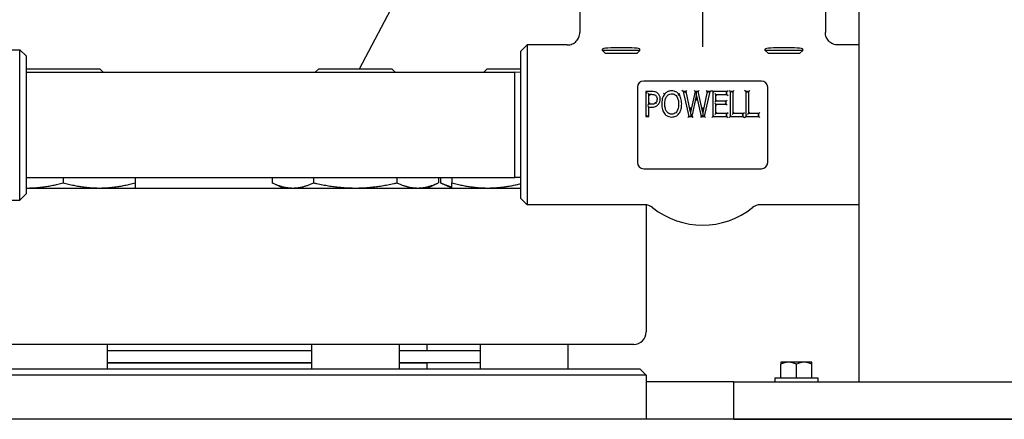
# Model space of a CAD drawing. Header units: inches. Extents: x 24 to 1128, y -69 to 748.
# Tile 460 of 656: x 612.03 to 621.85, y 338.73 to 342.72. Entities that reach past the tile are written whole.
import ezdxf

# ---------------------------------------------------------------- set-up
doc = ezdxf.new("R2010")
doc.units = ezdxf.units.IN
doc.header["$LTSCALE"] = 32
doc.header["$MEASUREMENT"] = 0
doc.layers.add('Visible (ANSI)', color=7, linetype='Continuous', lineweight=30)

msp = doc.modelspace()

# ---------------------------------------------------------------- linework, layer by layer
at = {"layer": 'Visible (ANSI)'}
for p, q in [((620.40363, 374.85867), (620.40363, 339.10867)), ((615.41982, 342.23117), (617.38931, 345.9885)), ((617.61813, 343.02117), (617.61813, 342.59361)), ((618.84313, 343.02117), (618.84313, 342.57401)), ((620.06813, 343.02117), (620.06813, 342.59361)), ((618.84313, 342.57401), (618.84313, 342.44925)), ((617.03063, 342.40617), (617.09313, 342.46867)), ((617.09313, 342.46867), (617.09313, 340.87367)), ((617.49266, 342.46867), (617.09313, 342.46867)), ((620.40363, 342.46867), (620.19361, 342.46867)), ((611.59313, 342.42117), (612.03063, 342.42117)), ((612.03063, 340.92117), (612.03063, 342.42117)), ((612.09313, 342.35867), (612.03063, 342.42117)), ((612.09313, 342.35867), (612.09313, 340.98367)), ((617.03063, 340.93617), (617.03063, 342.40617)), ((617.84313, 342.41499), (617.84313, 342.42803)), ((618.21813, 342.41499), (617.84313, 342.41499)), ((617.87195, 342.38617), (617.84313, 342.41499)), ((617.87195, 342.38617), (618.18931, 342.38617)), ((618.18931, 342.38617), (618.21813, 342.41499)), ((618.21813, 342.41499), (618.21813, 342.42803)), ((619.46813, 342.41499), (619.46813, 342.42803)), ((619.84313, 342.41499), (619.46813, 342.41499)), ((619.49695, 342.38617), (619.46813, 342.41499)), ((619.49695, 342.38617), (619.81431, 342.38617)), ((619.81431, 342.38617), (619.84313, 342.41499)), ((619.84313, 342.41499), (619.84313, 342.42803)), ((612.09837, 342.23117), (612.09313, 342.22593)), ((612.09313, 342.19617), (616.96813, 342.19617)), ((612.09837, 342.23117), (612.82754, 342.23117)), ((612.82754, 342.23117), (612.86254, 342.19617)), ((615.01224, 342.23117), (614.97724, 342.19617)), ((615.01224, 342.23117), (615.74141, 342.23117)), ((615.74141, 342.23117), (615.77641, 342.19617)), ((616.69457, 342.23117), (616.65957, 342.19617)), ((616.69457, 342.23117), (617.03063, 342.23117)), ((616.96813, 341.14617), (616.96813, 342.19617)), ((617.03063, 342.19453), (616.96813, 342.19617)), ((618.19313, 342.04617), (618.19313, 341.29617)), ((619.43063, 342.10867), (618.25563, 342.10867)), ((619.49313, 341.29617), (619.49313, 342.04617)), ((618.27782, 342.00487), (618.28824, 341.99445)), ((618.27782, 342.00487), (618.27782, 341.75487)), ((618.33434, 342.00487), (618.27782, 342.00487)), ((618.29739, 341.98652), (618.30781, 341.9761)), ((618.30781, 341.87643), (618.30781, 341.9761)), ((618.30781, 341.9761), (618.33252, 341.9761)), ((618.31822, 341.96569), (618.30781, 341.9761)), ((618.46218, 341.97631), (618.45394, 341.98267)), ((618.60724, 341.97631), (618.61544, 341.98273)), ((618.64796, 342.00487), (618.63487, 342.01529)), ((618.64796, 342.00487), (618.66105, 341.99445)), ((618.64796, 342.00487), (618.7055, 341.75487)), ((618.67855, 342.00487), (618.64796, 342.00487)), ((618.67855, 342.00487), (618.67016, 341.99445)), ((618.67855, 342.00487), (618.68694, 342.01529)), ((618.72393, 341.79681), (618.67855, 342.00487)), ((618.76891, 342.00487), (618.72393, 341.79681)), ((618.73832, 341.75487), (618.78309, 341.96233)), ((618.76891, 342.00487), (618.7605, 342.01529)), ((618.76891, 342.00487), (618.77731, 341.99445)), ((618.7993, 342.00487), (618.76891, 342.00487)), ((618.78301, 341.99739), (618.77937, 341.99445)), ((618.78309, 341.96233), (618.78301, 341.99739)), ((618.78667, 341.99445), (618.78301, 341.99739)), ((618.78309, 341.96233), (618.82887, 341.75487)), ((618.78309, 341.96233), (618.7832, 341.91348)), ((618.7993, 342.00487), (618.79089, 341.99445)), ((618.7993, 342.00487), (618.8077, 342.01529)), ((618.84468, 341.79498), (618.7993, 342.00487)), ((618.88965, 342.00487), (618.84468, 341.79498)), ((618.86251, 341.75487), (618.91903, 342.00487)), ((618.88965, 342.00487), (618.88123, 342.01529)), ((618.88965, 342.00487), (618.89807, 341.99445)), ((618.91903, 342.00487), (618.88965, 342.00487)), ((618.91903, 342.00487), (618.90599, 341.99445)), ((618.91903, 342.00487), (618.93206, 342.01529)), ((618.93535, 342.01529), (618.94577, 342.00487)), ((618.94577, 342.00487), (618.95619, 341.99445)), ((618.94577, 342.00487), (618.94577, 341.75487)), ((619.08637, 342.00487), (618.94577, 342.00487)), ((618.97575, 341.97529), (618.96534, 341.98571)), ((618.97575, 341.97529), (619.08637, 341.97529)), ((618.97575, 341.90682), (618.97575, 341.97529)), ((618.97575, 341.97529), (618.98617, 341.96488)), ((619.08637, 342.00487), (619.07595, 341.99445)), ((619.08637, 341.97529), (619.07595, 341.98571)), ((619.08637, 342.00487), (619.09679, 342.01529)), ((619.08637, 341.97529), (619.08637, 342.00487)), ((619.08637, 341.97529), (619.09679, 341.96488)), ((619.11919, 342.00487), (619.10877, 342.01529)), ((619.11919, 342.00487), (619.12961, 341.99445)), ((619.11919, 342.00487), (619.11919, 341.75487)), ((619.14917, 342.00487), (619.11919, 342.00487)), ((619.14917, 342.00487), (619.13876, 341.99445)), ((619.14917, 342.00487), (619.15959, 342.01529)), ((619.14917, 341.78445), (619.14917, 342.00487)), ((619.27296, 342.00487), (619.26254, 342.01529)), ((619.27296, 342.00487), (619.27296, 341.75487)), ((619.27296, 342.00487), (619.28338, 341.99445)), ((619.30294, 342.00487), (619.27296, 342.00487)), ((619.30294, 342.00487), (619.29253, 341.99445)), ((619.30294, 342.00487), (619.31336, 342.01529)), ((619.30294, 341.78445), (619.30294, 342.00487)), ((618.29739, 341.86601), (618.30781, 341.87643)), ((618.30781, 341.84806), (618.29739, 341.85848)), ((618.31822, 341.88684), (618.30781, 341.87643)), ((618.32827, 341.87643), (618.30781, 341.87643)), ((618.30781, 341.75487), (618.30781, 341.84806)), ((618.30781, 341.84806), (618.33313, 341.84806)), ((618.36803, 341.89828), (618.37588, 341.89142)), ((618.72393, 341.79681), (618.72389, 341.8459)), ((618.84468, 341.79498), (618.84463, 341.84449)), ((618.97575, 341.90682), (618.96534, 341.8964)), ((618.97575, 341.87724), (618.96534, 341.88765)), ((618.97575, 341.90682), (618.98617, 341.91723)), ((619.07887, 341.90682), (618.97575, 341.90682)), ((618.97575, 341.87724), (619.07887, 341.87724)), ((618.97575, 341.78445), (618.97575, 341.87724)), ((618.97575, 341.87724), (618.98617, 341.86682)), ((619.07887, 341.90682), (619.06846, 341.8964)), ((619.07887, 341.87724), (619.06846, 341.88765)), ((619.07887, 341.90682), (619.08929, 341.91723)), ((619.07887, 341.87724), (619.07887, 341.90682)), ((619.07887, 341.87724), (619.08929, 341.86682)), ((618.27782, 341.75487), (618.28824, 341.76529)), ((618.27782, 341.75487), (618.30781, 341.75487)), ((618.30781, 341.75487), (618.29739, 341.76529)), ((618.7055, 341.75487), (618.6972, 341.74445)), ((618.7055, 341.75487), (618.71379, 341.76529)), ((618.7055, 341.75487), (618.73832, 341.75487)), ((618.72014, 341.76529), (618.72396, 341.76221)), ((618.72393, 341.79681), (618.72396, 341.76221)), ((618.72396, 341.76221), (618.72778, 341.76529)), ((618.73832, 341.75487), (618.72991, 341.76529)), ((618.73832, 341.75487), (618.74672, 341.74445)), ((618.82887, 341.75487), (618.82051, 341.74445)), ((618.82887, 341.75487), (618.83724, 341.76529)), ((618.82887, 341.75487), (618.86251, 341.75487)), ((618.84471, 341.76184), (618.84044, 341.76529)), ((618.84468, 341.79498), (618.84471, 341.76184)), ((618.84897, 341.76529), (618.84471, 341.76184)), ((618.86251, 341.75487), (618.85418, 341.76529)), ((618.87083, 341.74445), (618.86251, 341.75487)), ((618.94577, 341.75487), (618.93535, 341.74445)), ((618.94577, 341.75487), (618.95619, 341.76529)), ((618.94577, 341.75487), (619.08637, 341.75487)), ((618.97575, 341.78445), (618.96534, 341.77403)), ((618.97575, 341.78445), (618.98617, 341.79487)), ((619.08637, 341.78445), (618.97575, 341.78445)), ((619.08637, 341.78445), (619.07595, 341.77403)), ((619.08637, 341.75487), (619.07595, 341.76529)), ((619.08637, 341.78445), (619.09679, 341.79487)), ((619.08637, 341.75487), (619.08637, 341.78445)), ((619.08637, 341.75487), (619.09679, 341.74445)), ((619.10877, 341.74445), (619.11919, 341.75487)), ((619.11919, 341.75487), (619.12961, 341.76529)), ((619.11919, 341.75487), (619.24926, 341.75487)), ((619.14917, 341.78445), (619.13876, 341.77403)), ((619.14917, 341.78445), (619.15959, 341.79487)), ((619.24926, 341.78445), (619.14917, 341.78445)), ((619.24926, 341.78445), (619.23884, 341.77403)), ((619.24926, 341.75487), (619.23884, 341.76529)), ((619.24926, 341.78445), (619.25967, 341.79487)), ((619.24926, 341.75487), (619.24926, 341.78445)), ((619.24926, 341.75487), (619.25967, 341.74445)), ((619.26254, 341.74445), (619.27296, 341.75487)), ((619.27296, 341.75487), (619.28338, 341.76529)), ((619.27296, 341.75487), (619.40302, 341.75487)), ((619.30294, 341.78445), (619.29253, 341.77403)), ((619.30294, 341.78445), (619.31336, 341.79487)), ((619.40302, 341.78445), (619.30294, 341.78445)), ((619.40302, 341.78445), (619.39261, 341.77403)), ((619.40302, 341.75487), (619.39261, 341.76529)), ((619.40302, 341.78445), (619.41344, 341.79487)), ((619.40302, 341.75487), (619.40302, 341.78445)), ((619.40302, 341.75487), (619.41344, 341.74445)), ((618.25563, 341.23367), (619.43063, 341.23367)), ((612.09313, 341.14617), (616.96813, 341.14617)), ((612.46296, 341.14617), (612.46296, 341.09304)), ((613.18196, 341.14617), (613.18196, 341.09304)), ((614.5466, 341.14617), (614.5466, 341.09304)), ((614.65783, 341.04117), (614.5466, 341.09304)), ((614.96171, 341.14617), (614.96171, 341.09304)), ((615.79194, 341.14617), (615.79194, 341.09304)), ((616.09583, 341.04117), (616.20706, 341.09304)), ((616.20706, 341.14617), (616.20706, 341.09304)), ((616.22892, 341.14617), (616.22892, 341.09304)), ((616.34015, 341.04117), (616.22892, 341.09304)), ((616.34015, 341.14617), (616.34015, 341.09304)), ((617.03063, 341.14781), (616.96813, 341.14617)), ((612.09313, 340.98367), (612.03063, 340.92117)), ((612.09313, 341.04117), (617.03063, 341.04117)), ((611.29063, 340.92117), (612.03063, 340.92117)), ((617.03063, 340.93617), (617.09313, 340.87367)), ((618.26641, 340.87367), (617.09313, 340.87367)), ((618.28063, 340.87286), (618.28063, 339.60617)), ((620.40363, 340.87367), (619.41985, 340.87367)), ((618.15563, 339.48117), (603.40563, 339.48117)), ((612.90046, 339.48117), (612.90046, 339.23617)), ((612.90046, 339.42117), (614.93933, 339.42117)), ((614.93933, 339.48117), (614.93933, 339.23617)), ((615.81433, 339.48117), (615.81433, 339.23617)), ((615.81433, 339.42117), (616.62165, 339.42117)), ((616.09063, 339.48117), (616.09063, 339.42117)), ((616.62165, 339.48117), (616.62165, 339.23617)), ((617.49665, 339.48117), (617.49665, 339.23617)), ((612.90046, 339.30117), (614.93933, 339.30117)), ((612.90046, 339.29617), (614.93933, 339.29617)), ((615.81433, 339.30117), (616.62165, 339.30117)), ((615.81433, 339.29617), (616.09063, 339.29617)), ((615.97063, 339.30117), (615.97063, 339.29617)), ((616.09063, 339.29617), (616.09063, 339.23617)), ((619.70063, 339.30267), (619.62263, 339.30267)), ((619.62263, 339.30267), (619.62263, 339.28345)), ((619.85663, 339.30267), (619.70063, 339.30267)), ((619.93463, 339.30267), (619.85663, 339.30267)), ((619.93463, 339.28345), (619.93463, 339.30267)), ((603.34313, 339.23617), (618.21813, 339.23617)), ((618.21813, 339.23617), (618.28063, 339.17367)), ((619.62263, 339.14767), (619.62263, 339.28345)), ((619.77863, 339.14767), (619.77863, 339.28345)), ((619.93463, 339.14767), (619.93463, 339.28345)), ((618.28063, 339.17367), (603.28063, 339.17367)), ((618.28063, 339.17367), (618.28063, 338.73367)), ((619.15363, 339.10867), (618.28063, 339.10867)), ((619.15363, 339.10867), (623.15363, 339.10867)), ((619.15363, 338.73367), (619.15363, 339.10867)), ((619.56263, 339.14767), (619.99463, 339.14767)), ((619.56263, 339.14767), (619.56263, 339.10867)), ((619.99463, 339.14767), (619.99463, 339.10867)), ((725.28063, 338.73367), (496.28063, 338.73367)), ((619.15363, 338.73367), (623.15363, 338.73367))]:
    msp.add_line(p, q, dxfattribs=at)
for centre, radius, start, end in [((618.25563, 342.04617), 0.0625, 90, 180), ((619.43063, 342.04617), 0.0625, 0, 90), ((618.25563, 341.29617), 0.0625, 180, 270), ((619.43063, 341.29617), 0.0625, 270, 0), ((618.26641, 340.74867), 0.125, 51.30526, 90), ((619.41985, 340.74867), 0.125, 90, 128.69474), ((618.84313, 341.46867), 0.7975, 231.30526, 308.69474), ((618.15563, 339.60617), 0.125, 270, 0)]:
    msp.add_arc(centre, radius, start, end, dxfattribs=at)
for centre, major_axis, ratio, start_param, end_param in [((618.03063, 342.42803), (-0.1875, 0), 0.0699681, 3.1415927, 6.2831853), ((619.65563, 342.42803), (-0.1875, 0), 0.0699681, 3.1415927, 6.2831853), ((619.70063, 339.08205), (0, 0.22062), 0.8660254, 0, 0.4205343), ((619.70063, 339.08205), (0, 0.22062), 0.8660254, 5.862651, 6.2831853), ((619.85663, 339.08205), (0, 0.22062), 0.8660254, 0, 0.4205343), ((619.85663, 339.08205), (0, 0.22062), 0.8660254, 5.862651, 6.2831853)]:
    msp.add_ellipse(centre, major_axis=major_axis, ratio=ratio, start_param=start_param, end_param=end_param, dxfattribs=at)
for points, knots in [([(617.49266, 342.46867), (617.49276, 342.46867), (617.49287, 342.46867), (617.50141, 342.46869), (617.50981, 342.46956), (617.52632, 342.47296), (617.53438, 342.47548), (617.55713, 342.48519), (617.57075, 342.49445), (617.5936, 342.51763), (617.60264, 342.5313), (617.61496, 342.56133), (617.61813, 342.57739), (617.61813, 342.59361)], [-0.00081437, -0.00081437, -0.00081437, -0.00081437, 0, 0, 0.06424187, 0.06424187, 0.12843712, 0.12843712, 0.25272368, 0.25272368, 0.37647976, 0.37647976, 0.50008222, 0.50008222, 0.50008222, 0.50008222]), ([(620.19361, 342.46867), (620.1935, 342.46867), (620.1934, 342.46867), (620.18486, 342.46869), (620.17645, 342.46956), (620.15994, 342.47296), (620.15188, 342.47548), (620.12913, 342.48519), (620.11552, 342.49445), (620.09266, 342.51763), (620.08362, 342.5313), (620.0713, 342.56133), (620.06813, 342.57739), (620.06813, 342.59361)], [-0.00081437, -0.00081437, -0.00081437, -0.00081437, 0, 0, 0.06424187, 0.06424187, 0.12843712, 0.12843712, 0.25272368, 0.25272368, 0.37647976, 0.37647976, 0.50008222, 0.50008222, 0.50008222, 0.50008222]), ([(618.33252, 341.9761), (618.34066, 341.9761), (618.34876, 341.97559), (618.35592, 341.97398), (618.362, 341.9726), (618.36767, 341.97012), (618.37243, 341.96658)], [-0.1225061, -0.1225061, -0.1225061, -0.1225061, -0.0569635, -0.0569635, -0.0569635, 0, 0, 0, 0]), ([(618.39289, 341.98927), (618.38431, 341.99591), (618.37372, 342.00019), (618.35373, 342.00433), (618.34392, 342.00487), (618.33434, 342.00487)], [-0.13886282, -0.13886282, -0.13886282, -0.13886282, -0.06943141, -0.06943141, 0, 0, 0, 0]), ([(618.37243, 341.96658), (618.37425, 341.96525), (618.37592, 341.96379), (618.38228, 341.95711), (618.38547, 341.9506), (618.38818, 341.93851), (618.38864, 341.93352), (618.38864, 341.92849)], [-0.13348426, -0.13348426, -0.13348426, -0.13348426, -0.11183803, -0.11183803, -0.04301463, -0.04301463, 0, 0, 0, 0]), ([(618.41964, 341.92951), (618.41964, 341.93528), (618.41924, 341.94125), (618.41645, 341.95683), (618.41267, 341.9665), (618.403, 341.98029), (618.39822, 341.98523), (618.39289, 341.98927)], [-0.14770424, -0.14770424, -0.14770424, -0.14770424, -0.10744801, -0.10744801, -0.04303805, -0.04303805, 0, 0, 0, 0]), ([(618.46218, 341.97631), (618.45164, 341.96231), (618.44481, 341.94602), (618.43659, 341.91309), (618.43524, 341.89627), (618.43524, 341.87987)], [-0.24071175, -0.24071175, -0.24071175, -0.24071175, -0.12035588, -0.12035588, 0, 0, 0, 0]), ([(618.53471, 342.01014), (618.52787, 342.01014), (618.52084, 342.00954), (618.50279, 342.00592), (618.49202, 342.00159), (618.47465, 341.98995), (618.46785, 341.98345), (618.46218, 341.97631)], [-0.18591653, -0.18591653, -0.18591653, -0.18591653, -0.1383387, -0.1383387, -0.06221417, -0.06221417, 0, 0, 0, 0]), ([(618.47042, 341.96994), (618.4704, 341.96995), (618.47038, 341.96997), (618.46927, 341.97082), (618.4682, 341.97166), (618.46621, 341.97319), (618.46531, 341.97389), (618.4638, 341.97505), (618.46321, 341.97551), (618.46239, 341.97614), (618.46218, 341.97631), (618.46218, 341.97631)], [-0.041693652, -0.041693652, -0.041693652, -0.041693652, -0.041500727, -0.041500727, -0.031006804, -0.031006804, -0.020670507, -0.020670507, -0.010335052, -0.010335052, 0, 0, 0, 0]), ([(618.46623, 341.87987), (618.46623, 341.89469), (618.46755, 341.90951), (618.47099, 341.92343), (618.47387, 341.93506), (618.47828, 341.94629), (618.48467, 341.95544)], [-0.21576633, -0.21576633, -0.21576633, -0.21576633, -0.09807128, -0.09807128, -0.09807128, 0, 0, 0, 0]), ([(618.48467, 341.95544), (618.48705, 341.95885), (618.48968, 341.96207), (618.49667, 341.9691), (618.50124, 341.97253), (618.50625, 341.97509), (618.51306, 341.97858), (618.52072, 341.98053), (618.53072, 341.9813), (618.53271, 341.98137), (618.53471, 341.98137)], [-0.17427134, -0.17427134, -0.17427134, -0.17427134, -0.13854695, -0.13854695, -0.08695734, -0.08695734, -0.08695734, -0.01710615, -0.01710615, 0, 0, 0, 0]), ([(618.60724, 341.97631), (618.60294, 341.9817), (618.598, 341.98666), (618.5824, 341.99891), (618.5706, 342.00461), (618.55037, 342.00937), (618.54241, 342.01014), (618.53471, 342.01014)], [-0.18588354, -0.18588354, -0.18588354, -0.18588354, -0.13912509, -0.13912509, -0.05350965, -0.05350965, 0, 0, 0, 0]), ([(618.53471, 341.98137), (618.53973, 341.98137), (618.54473, 341.98087), (618.55719, 341.97808), (618.56432, 341.97491), (618.57604, 341.96629), (618.58077, 341.96123), (618.58475, 341.95544)], [-0.17407625, -0.17407625, -0.17407625, -0.17407625, -0.13064444, -0.13064444, -0.06115355, -0.06115355, 0, 0, 0, 0]), ([(618.58475, 341.95544), (618.59174, 341.94536), (618.59638, 341.93273), (618.6021, 341.90705), (618.60319, 341.89346), (618.60319, 341.87987)], [-0.2156668, -0.2156668, -0.2156668, -0.2156668, -0.1078334, -0.1078334, 0, 0, 0, 0]), ([(618.59904, 341.96988), (618.59905, 341.9699), (618.59907, 341.96992), (618.60018, 341.97078), (618.60125, 341.97162), (618.60323, 341.97317), (618.60412, 341.97387), (618.60562, 341.97504), (618.60622, 341.97551), (618.60703, 341.97614), (618.60724, 341.97631), (618.60724, 341.97631)], [-0.000192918, -0.000192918, -0.000192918, -0.000192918, 0, 0, 0.010492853, 0.010492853, 0.020828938, 0.020828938, 0.031164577, 0.031164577, 0.041500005, 0.041500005, 0.041500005, 0.041500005]), ([(618.63418, 341.87987), (618.63418, 341.89824), (618.63242, 341.91712), (618.62709, 341.93538), (618.62295, 341.94958), (618.61673, 341.96395), (618.60724, 341.97631)], [-0.24042706, -0.24042706, -0.24042706, -0.24042706, -0.10576732, -0.10576732, -0.10576732, 0, 0, 0, 0]), ([(618.37588, 341.89142), (618.37069, 341.88537), (618.36402, 341.88133), (618.34743, 341.87707), (618.33783, 341.87643), (618.32827, 341.87643)], [-0.15332819, -0.15332819, -0.15332819, -0.15332819, -0.07666409, -0.07666409, 0, 0, 0, 0]), ([(618.33313, 341.84806), (618.34591, 341.84806), (618.35945, 341.84908), (618.37274, 341.85465), (618.38301, 341.85896), (618.39255, 341.86577), (618.39999, 341.874)], [-0.16530076, -0.16530076, -0.16530076, -0.16530076, -0.07374895, -0.07374895, -0.07374895, 0, 0, 0, 0]), ([(618.38864, 341.92849), (618.38864, 341.92116), (618.38775, 341.91397), (618.3856, 341.90773), (618.38356, 341.90182), (618.3802, 341.89627), (618.37588, 341.89142)], [-0.12076238, -0.12076238, -0.12076238, -0.12076238, -0.05871163, -0.05871163, -0.05871163, 0, 0, 0, 0]), ([(618.37588, 341.89142), (618.37588, 341.89142), (618.37608, 341.89124), (618.37685, 341.89057), (618.37742, 341.89007), (618.37885, 341.88881), (618.37971, 341.88807), (618.3816, 341.88641), (618.38262, 341.88552), (618.38368, 341.88459), (618.3837, 341.88458), (618.38372, 341.88456)], [-0.04149981, -0.04149981, -0.04149981, -0.04149981, -0.031164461, -0.031164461, -0.020828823, -0.020828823, -0.010492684, -0.010492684, 0, 0, 0.000192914, 0.000192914, 0.000192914, 0.000192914]), ([(618.39999, 341.874), (618.40705, 341.88168), (618.41196, 341.89106), (618.41816, 341.90981), (618.41964, 341.91982), (618.41964, 341.92951)], [-0.1325392, -0.1325392, -0.1325392, -0.1325392, -0.0662696, -0.0662696, 0, 0, 0, 0]), ([(618.43524, 341.87987), (618.43524, 341.86158), (618.43703, 341.84281), (618.44223, 341.82466), (618.44631, 341.81041), (618.45257, 341.79596), (618.46218, 341.78364)], [-0.23977561, -0.23977561, -0.23977561, -0.23977561, -0.10578463, -0.10578463, -0.10578463, 0, 0, 0, 0]), ([(618.53471, 341.77837), (618.52651, 341.77837), (618.51839, 341.7798), (618.50075, 341.78711), (618.49181, 341.79478), (618.48487, 341.80451), (618.47883, 341.81297), (618.47457, 341.82285), (618.46764, 341.84813), (618.46623, 341.86396), (618.46623, 341.87987)], [-0.3892503, -0.3892503, -0.3892503, -0.3892503, -0.31799453, -0.31799453, -0.21608738, -0.21608738, -0.21608738, -0.1261189, -0.1261189, 0, 0, 0, 0]), ([(618.60319, 341.87987), (618.60319, 341.87063), (618.6027, 341.86134), (618.60034, 341.84353), (618.59852, 341.83499), (618.59139, 341.81385), (618.58429, 341.80183), (618.5637, 341.78327), (618.54964, 341.77837), (618.53471, 341.77837)], [-0.3891734, -0.3891734, -0.3891734, -0.3891734, -0.31592277, -0.31592277, -0.24487833, -0.24487833, -0.12944227, -0.12944227, 0, 0, 0, 0]), ([(618.60724, 341.78364), (618.61815, 341.79762), (618.62466, 341.81412), (618.63268, 341.84675), (618.63418, 341.8635), (618.63418, 341.87987)], [-0.23972862, -0.23972862, -0.23972862, -0.23972862, -0.11986431, -0.11986431, 0, 0, 0, 0]), ([(618.46218, 341.78364), (618.46627, 341.77841), (618.47101, 341.77345), (618.48479, 341.76219), (618.49465, 341.75697), (618.51479, 341.75081), (618.52489, 341.7496), (618.53471, 341.7496)], [-0.18639154, -0.18639154, -0.18639154, -0.18639154, -0.14102384, -0.14102384, -0.06843551, -0.06843551, 0, 0, 0, 0]), ([(618.53471, 341.7496), (618.54821, 341.7496), (618.56235, 341.7522), (618.57503, 341.75791), (618.58779, 341.76366), (618.59888, 341.77307), (618.60724, 341.78364)], [-0.18613429, -0.18613429, -0.18613429, -0.18613429, -0.09257124, -0.09257124, -0.09257124, 0, 0, 0, 0])]:
    msp.add_open_spline(points, degree=3, knots=knots, dxfattribs=at)
for points, weights in [([(612.10346, 341.04117), (612.2703, 341.04117), (612.46296, 341.09304)], [1, 1.0379548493, 1]), ([(612.46296, 341.09304), (612.65561, 341.04117), (612.82246, 341.04117)], [1, 1.0379548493, 1]), ([(612.82246, 341.04117), (612.9893, 341.04117), (613.18196, 341.09304)], [1, 1.0379548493, 1]), ([(613.18196, 341.09304), (613.18196, 341.04117), (613.18196, 341.04117)], [1, 1.0379548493, 1]), ([(614.5466, 341.09304), (614.65783, 341.04117), (614.75415, 341.04117)], [1, 1.0379548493, 1]), ([(614.75415, 341.04117), (614.85048, 341.04117), (614.96171, 341.09304)], [1, 1.0379548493, 1]), ([(614.96171, 341.09304), (615.18417, 341.04117), (615.37683, 341.04117)], [1, 1.0379548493, 1]), ([(615.37683, 341.04117), (615.56948, 341.04117), (615.79194, 341.09304)], [1, 1.0379548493, 1]), ([(615.79194, 341.09304), (615.90317, 341.04117), (615.9995, 341.04117)], [1, 1.0379548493, 1]), ([(615.9995, 341.04117), (616.09583, 341.04117), (616.20706, 341.09304)], [1, 1.0379548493, 1]), ([(616.22892, 341.09304), (616.28757, 341.06569), (616.34015, 341.053)], [1, 1.01965956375, 1.01895290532]), ([(616.34015, 341.09304), (616.53281, 341.04117), (616.69965, 341.04117)], [1, 1.0379548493, 1]), ([(616.34015, 341.04117), (616.34015, 341.04117), (616.34015, 341.09304)], [1, 1.0379548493, 1]), ([(616.69965, 341.04117), (616.85486, 341.04117), (617.03063, 341.08559)], [1, 1.03521467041, 1.00508469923]), ([(612.09313, 341.04122), (612.0983, 341.04117), (612.10346, 341.04117)], [1.00219746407, 1.00113252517, 1])]:
    msp.add_rational_spline(points, weights, degree=2, dxfattribs=at)

doc.saveas('drawing.dxf')
